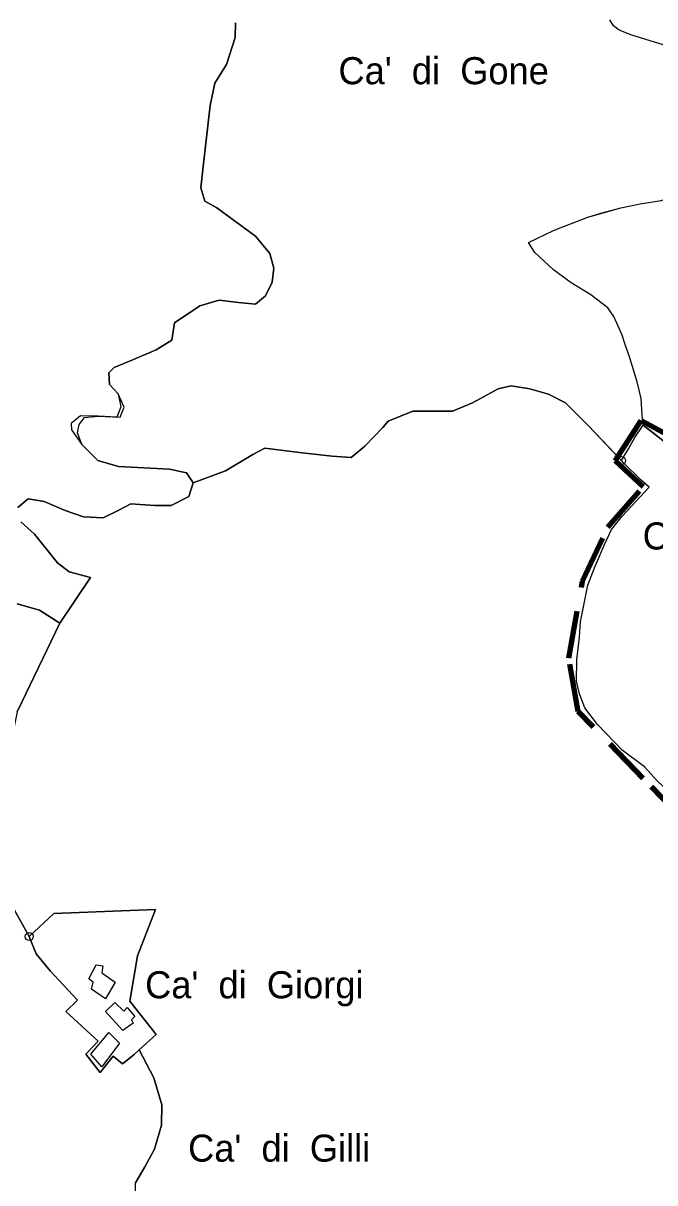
# Model space of a CAD drawing. Extents: x 645880 to 658994, y 884400 to 894744.
# Drawn here: x 657349 to 657745, y 892528 to 893255 of the extents above; entities that cross this region are included whole.
import ezdxf
from ezdxf.enums import TextEntityAlignment as Align

# ---------------------------------------------------------------- set-up
doc = ezdxf.new("R2010")
doc.units = 0
doc.header["$LTSCALE"] = 10
doc.header["$PDMODE"] = 32
doc.header["$PDSIZE"] = 5
doc.linetypes.add('MEDIUM_DASHED', pattern=[4.5, 3, -1.5])
for name, color, linetype, lineweight in [('15', 7, 'MEDIUM_DASHED', 100), ('16', 7, 'Continuous', 25), ('17', 7, 'Continuous', 25), ('18', 7, 'Continuous', 25), ('3', 7, 'Continuous', 25), ('31', 7, 'Continuous', 25), ('8', 7, 'Continuous', 25)]:
    doc.layers.add(name, color=color, linetype=linetype, lineweight=lineweight)
doc.layers.add('60', color=7, linetype='Continuous')

msp = doc.modelspace()

# ---------------------------------------------------------------- linework, layer by layer
at = {"layer": '15'}
msp.add_lwpolyline([(657764.26, 892754.7), (657738.22, 892781.43), (657697.35, 892823.55), (657691.52, 892856.93), (657700.1, 892905.18), (657716.04, 892939.12), (657738.11, 892964.47), (657720.54, 892980.83), (657736.88, 893006.17), (657758.54, 892994.31)], dxfattribs=at)
at = {"layer": '16'}
msp.add_line((657353.04, 892682.28), (657338.35, 892708.74), dxfattribs=at)
for points in [[(657345.47, 892823.2), (657372.2, 892878.95), (657359.38, 892887.18), (657345.49, 892890.99)], [(657430.36, 892479.66), (657419.83, 892515.98), (657419.66, 892527.66), (657425.58, 892537.82), (657431.67, 892548.82), (657435.9, 892563.89), (657436.11, 892576.78), (657431.09, 892593.64), (657421.93, 892611.12), (657418.6, 892608.1), (657411.48, 892602.4), (657405.61, 892607.16), (657397.47, 892597.02), (657388.59, 892608.42), (657396.27, 892616.71), (657375.98, 892635.16), (657383.27, 892642.42), (657366.12, 892660.82), (657357.4, 892671.44), (657353.03, 892682.28)]]:
    msp.add_lwpolyline(points, dxfattribs=at)
at = {"layer": '17'}
for points in [[(657753.38, 893241.04), (657730.92, 893247.94), (657723.14, 893251.04), (657719.58, 893253.72), (657717.14, 893257.5)], [(657753.38, 893241.04), (657730.92, 893247.94), (657723.14, 893251.04), (657719.58, 893253.72), (657717.14, 893257.5)], [(657482.36, 893255.7), (657482.12, 893246.39), (657476.72, 893229.47), (657469.51, 893217.86), (657466.45, 893203.77), (657462.04, 893165.56), (657460.69, 893152.08), (657463.23, 893143.71), (657470.62, 893139.61), (657494.92, 893121.67), (657503.9, 893110.91), (657506.54, 893101.69), (657505.48, 893092.98), (657501.26, 893084.27), (657494.92, 893079.14), (657484.36, 893080.17), (657472.21, 893081.7), (657460.06, 893078.12), (657444.21, 893067.36), (657442.46, 893056.42), (657432.59, 893050.45), (657418.33, 893044.3), (657406.22, 893039.4), (657403.04, 893036.09), (657403.41, 893028.74), (657408.82, 893022.77), (657410.41, 893014.58), (657407.94, 893008.28), (657396.31, 893008.77), (657385.17, 893009.02), (657379.29, 893004.24), (657379.54, 893000.32), (657386.11, 892991), (657396.13, 892980.91), (657409.1, 892977.23), (657441.04, 892975.63)], [(657692.86, 893092.45), (657681.83, 893100.66), (657670.27, 893111.6), (657666.23, 893117.83), (657681.88, 893125.33), (657688.71, 893128.12), (657694.21, 893130.16), (657703.46, 893133.62), (657724.09, 893139.62), (657736.21, 893142.12), (657749.34, 893144.12)], [(657719.66, 893071.3), (657715.9, 893076.69), (657705.37, 893084.86), (657692.86, 893092.45)], [(657724.57, 892980.94), (657728.92, 892988.4), (657732.92, 892995.41), (657738.18, 893003.15), (657737.54, 893009.42), (657736.89, 893019.87), (657734.42, 893030.31), (657729.63, 893046.02), (657726.78, 893053.69), (657724.96, 893059.71), (657721.52, 893067.07), (657719.66, 893071.3)], [(657741.81, 892964.33), (657736.85, 892968.59), (657725.84, 892979.61), (657703.8, 893002.77), (657689.48, 893017.1), (657678.82, 893022.62), (657667.07, 893025.92), (657655.32, 893027.76), (657647.25, 893025.93), (657631.09, 893017.11), (657618.6, 893011.96), (657593.62, 893011.96), (657578.2, 893005.71), (657574.89, 893001.67), (657563.51, 892989.91), (657555.06, 892982.93), (657542.94, 892983.66), (657524.21, 892985.87), (657500.7, 892988.81), (657493.36, 892984.76), (657476.1, 892974.47), (657455.82, 892967.08), (657453.17, 892958.37), (657442.08, 892952.74), (657431.52, 892952.74), (657416.73, 892953.76), (657408.81, 892949.66), (657399.3, 892945.05), (657387.15, 892945.56), (657375.53, 892949.66), (657362.33, 892955.3), (657352.29, 892956.84), (657345.94, 892951.51)], [(657455.82, 892967.08), (657476.1, 892974.47), (657493.36, 892984.76), (657500.7, 892988.81), (657524.21, 892985.87), (657542.94, 892983.66), (657555.06, 892982.93), (657563.51, 892989.91), (657574.89, 893001.67), (657578.2, 893005.71), (657593.62, 893011.96), (657618.6, 893011.96), (657631.09, 893017.11), (657647.25, 893025.93), (657655.32, 893027.76), (657667.07, 893025.92), (657678.82, 893022.62), (657689.48, 893017.1), (657703.8, 893002.77), (657724.57, 892980.94)], [(657441.04, 892975.63), (657451.59, 892973.23), (657455.82, 892967.08)], [(657787.41, 892699.92), (657779.42, 892715.38), (657774.58, 892728.48), (657770.65, 892744.2), (657768.29, 892750.75), (657765.15, 892758.22), (657759.65, 892765.55), (657755.59, 892771.84), (657747.21, 892779.83), (657738.96, 892788.87), (657724.93, 892799.24), (657709.51, 892815.44), (657701.61, 892825.86), (657698.14, 892834.54), (657696.21, 892842.44), (657696.6, 892855.94), (657698.14, 892870.21), (657698.91, 892879.86), (657703.34, 892902.8), (657707.58, 892913.6), (657713.94, 892928.26), (657718.29, 892937.79), (657725, 892946.11), (657741.81, 892964.33)], [(657347.65, 892942.45), (657356.22, 892934.85), (657370.66, 892916.72), (657378.01, 892911.09), (657391.54, 892907.5), (657372.2, 892878.95), (657345.47, 892823.2)], [(657345.47, 892823.2), (657332.09, 892758.81), (657338.35, 892708.74), (657353.04, 892682.28), (657368.46, 892696.73), (657432.23, 892699.3), (657420.85, 892670.28), (657416.14, 892641.66), (657432.69, 892620.86), (657421.93, 892611.12), (657431.09, 892593.64), (657436.11, 892576.78), (657435.9, 892563.89), (657431.67, 892548.82), (657425.58, 892537.82), (657419.66, 892527.66)]]:
    msp.add_lwpolyline(points, dxfattribs=at)
msp.add_point((657724.57, 892980.94), dxfattribs=at)
at = {"layer": '18'}
for points in [[(657501.26, 893084.27), (657505.48, 893092.98), (657506.54, 893101.69), (657503.9, 893110.91), (657494.92, 893121.67), (657481.72, 893131.41), (657470.62, 893139.61), (657463.23, 893143.71), (657460.69, 893152.09), (657462.04, 893165.56), (657466.45, 893203.77), (657469.51, 893217.86), (657476.72, 893229.47), (657482.12, 893246.4), (657482.36, 893255.7)], [(657345.94, 892951.51), (657352.29, 892956.84), (657362.33, 892955.3), (657375.53, 892949.66), (657387.15, 892945.56), (657399.3, 892945.05), (657408.81, 892949.66), (657416.73, 892953.76), (657431.52, 892952.74), (657442.08, 892952.74), (657453.16, 892958.37), (657455.82, 892967.08), (657451.59, 892973.23), (657441.04, 892975.63), (657409.1, 892977.23), (657396.12, 892980.91), (657386.11, 892991), (657383.33, 892998.35), (657384.27, 893003.68), (657387.71, 893008.07), (657396.31, 893008.77), (657410, 893008.09), (657412.47, 893014.39), (657408.82, 893022.77), (657403.41, 893028.74), (657403.04, 893036.09), (657406.22, 893039.4), (657418.33, 893044.3), (657432.59, 893050.45), (657442.45, 893056.42), (657444.21, 893067.36), (657460.06, 893078.12), (657472.21, 893081.7), (657484.36, 893080.17), (657494.92, 893079.14), (657501.26, 893084.27)], [(657378.01, 892911.09), (657370.66, 892916.73), (657356.22, 892934.85), (657347.65, 892942.45)], [(657345.49, 892890.99), (657359.38, 892887.18), (657372.2, 892878.95), (657391.54, 892907.5), (657378.01, 892911.09)]]:
    msp.add_lwpolyline(points, dxfattribs=at)
at = {"layer": '3'}
for points in [[(657422.41, 892611.55), (657432.69, 892620.86), (657416.14, 892641.66), (657420.85, 892670.28), (657432.23, 892699.3), (657368.46, 892696.74), (657353.03, 892682.28)], [(657353.03, 892682.28), (657357.4, 892671.44), (657366.12, 892660.82), (657383.27, 892642.42), (657375.98, 892635.16), (657396.27, 892616.71), (657388.59, 892608.42), (657397.47, 892597.02), (657405.61, 892607.16), (657411.48, 892602.4), (657418.6, 892608.1), (657422.41, 892611.55)]]:
    msp.add_lwpolyline(points, dxfattribs=at)
for points in [[(657390.37, 892655.8), (657394.99, 892664.6), (657399.16, 892663.91), (657398.46, 892659.51), (657407.02, 892653.72), (657400.78, 892643.3), (657391.99, 892649.32), (657393.14, 892653.72)], [(657400.78, 892635.2), (657406.79, 892640.98), (657412.35, 892635.43), (657414.43, 892637.74), (657419.29, 892632.19), (657417.21, 892630.1), (657418.13, 892628.02), (657411.65, 892623.39)], [(657402.86, 892622), (657409.57, 892615.28), (657398.49, 892600.57), (657391.59, 892608.47)]]:
    msp.add_lwpolyline(points, close=True, dxfattribs=at)
msp.add_point((657353.03, 892682.28), dxfattribs=at)
at = {"layer": '31'}
for points in [[(657666.23, 893117.83), (657681.88, 893125.33), (657688.71, 893128.12), (657694.21, 893130.16), (657703.46, 893133.62), (657711.59, 893136.12), (657724.09, 893139.62), (657736.21, 893142.12), (657749.34, 893144.12), (657757.96, 893147.12), (657765.84, 893148.62), (657775.84, 893149.62), (657782.61, 893148.67), (657778.21, 893141.12)], [(657758, 892987.59), (657738.18, 893003.15), (657737.54, 893009.42), (657736.89, 893019.87), (657734.42, 893030.31), (657729.63, 893046.02), (657726.78, 893053.69), (657724.96, 893059.71), (657721.52, 893067.07), (657719.66, 893071.3), (657715.9, 893076.69), (657705.37, 893084.86), (657692.86, 893092.45), (657681.83, 893100.66), (657670.27, 893111.6), (657666.23, 893117.83)]]:
    msp.add_lwpolyline(points, dxfattribs=at)
at = {"layer": '8'}
for points in [[(657741.81, 892964.33), (657736.85, 892968.59), (657725.83, 892979.62), (657724.57, 892980.94), (657728.92, 892988.4), (657732.92, 892995.41), (657738.18, 893003.15), (657758, 892987.59), (657761.19, 892995.37), (657763.29, 893003.28), (657764.63, 893010.8), (657764.63, 893017.55), (657763.48, 893023.34), (657759.24, 893034.72), (657753.65, 893047.84)], [(657779.42, 892715.38), (657774.58, 892728.48), (657770.65, 892744.2), (657768.29, 892750.75), (657765.15, 892758.22), (657759.65, 892765.55), (657755.59, 892771.84), (657747.21, 892779.83), (657738.96, 892788.87), (657724.93, 892799.24), (657709.51, 892815.44), (657701.61, 892825.86), (657698.14, 892834.54), (657696.21, 892842.44), (657696.6, 892855.94), (657698.14, 892870.21), (657698.91, 892879.86), (657703.34, 892902.8), (657707.58, 892913.6), (657713.94, 892928.26), (657718.29, 892937.79), (657725, 892946.11), (657741.81, 892964.33)]]:
    msp.add_lwpolyline(points, dxfattribs=at)

# ---------------------------------------------------------------- texts
at = {"layer": '60'}
for s, p in [("Ca'  di  Gone", (657612.97, 893217.09)), ("Ca'  di  Maggio", (657813.26, 892925.15)), ("Ca'  di  Giorgi", (657494.2, 892643.52)), ("Ca'  di  Gilli", (657509.79, 892541.02))]:
    msp.add_text(s, height=17, dxfattribs=at).set_placement(p, align=Align.CENTER)

doc.saveas('drawing.dxf')
